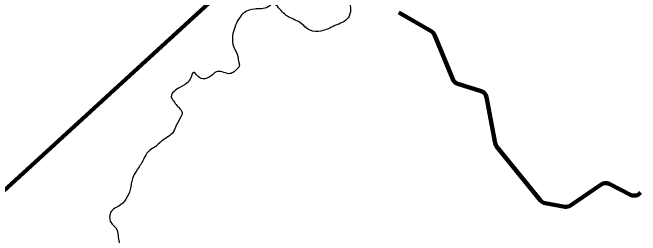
# Model space of a CAD drawing. Extents: x 553962 to 842807, y 8883888 to 9032388.
# Drawn here: x 708625 to 716710, y 8951050 to 8953927 of the extents above; entities that cross this region are included whole.
import ezdxf

# ---------------------------------------------------------------- set-up
doc = ezdxf.new("R2010")
doc.units = 0
doc.header["$LTSCALE"] = 200
for name, color, linetype, lineweight in [('24', 7, 'Continuous', 25), ('7', 7, 'Continuous', 90), ('9', 7, 'Continuous', 90)]:
    doc.layers.add(name, color=color, linetype=linetype, lineweight=lineweight)

msp = doc.modelspace()

# ---------------------------------------------------------------- linework, layer by layer
at = {"layer": '24'}
for points in [[(713059.3, 8954187.3), (712976.6, 8954138.8), (712976.6, 8953968.3), (712946.6, 8953858), (712776.2, 8953757.7), (712595.7, 8953687.5), (712455.4, 8953697.6), (712325.1, 8953797.8), (712164.7, 8953878.1), (712034.4, 8954008.5), (711995.3, 8954040.5), (711915.1, 8954000.4), (711738.7, 8953972.3), (711610.4, 8953928.2), (711538.3, 8953844), (711486.1, 8953735.7), (711458.1, 8953627.4), (711474.1, 8953478.9), (711526.2, 8953358.6), (711538.3, 8953282.4), (711546.3, 8953242.3), (711522.2, 8953206.2), (711466.1, 8953154), (711410, 8953138), (711325.8, 8953162.1), (711249.6, 8953162.1), (711181.4, 8953109.9), (711073.2, 8953069.8), (711001, 8953113.9), (710952.9, 8953154), (710928.8, 8953105.9), (710888.7, 8953033.7), (710780.5, 8952961.5), (710704.3, 8952909.3), (710668.2, 8952841.1), (710680.2, 8952813.1), (710764.5, 8952700.7)], [(710764.5, 8952700.7), (710808.6, 8952628.5), (710796.5, 8952588.4), (710732.4, 8952468.1), (710692.3, 8952383.8), (710547.9, 8952271.5), (710451.7, 8952187.3), (710375.5, 8952135.1), (710311.4, 8952030.8), (710235.2, 8951906.5), (710171.1, 8951786.1), (710139, 8951641.7), (710082.8, 8951517.4), (709994.7, 8951429.1), (709898.4, 8951365), (709874.4, 8951284.7), (709890.4, 8951220.5), (709970.6, 8951120.3), (709986.6, 8951028), (710018.7, 8950843.5), (710034.7, 8950558.7), (710082.8, 8950490.5), (710167.1, 8950382.2), (710187.1, 8950322), (710211.2, 8950177.6), (710203.1, 8950033.2), (710167.1, 8949864.7), (710094.9, 8949579.9), (710070.8, 8949411.4), (710042.8, 8949159.9), (710046.8, 8949099.7), (710030.7, 8948999.5), (709990.6, 8948903.2), (709934.5, 8948786.9), (709890.4, 8948690.6), (709890.4, 8948590.3), (709902.4, 8948498), (709846.3, 8948445.9), (709766.1, 8948413.8), (709685.9, 8948365.7), (709641.8, 8948313.5), (709629.8, 8948249.3), (709609.8, 8948080.9), (709577.7, 8947960.5), (709549.6, 8947820.1), (709525.6, 8947643.6), (709489.5, 8947483.2), (709449.4, 8947406.9), (709417.3, 8947330.7), (709393.2, 8947226.4), (709385.2, 8947106.1), (709357.2, 8947049.9), (709293, 8946997.8), (709236.9, 8946957.7), (709176.7, 8946925.6)]]:
    msp.add_spline(points, degree=3, dxfattribs=at)
at = {"layer": '7'}
for p, q in [((713597.1, 8953927), (714016.4, 8953686.6)), ((714059.1, 8953637.8), (714294.4, 8953065.2)), ((714356.9, 8953007.8), (714658, 8952913.2)), ((714726.3, 8952836.4), (714839.6, 8952239.2)), ((714860.2, 8952194.7), (715424, 8951502.1)), ((715809.4, 8951437.3), (716204.3, 8951708.5)), ((716306.2, 8951715.3), (716583.5, 8951574.5)), ((715483.8, 8951466.8), (715734.9, 8951421.3))]:
    msp.add_line(p, q, dxfattribs=at)
for centre, start, end in [((713966.6, 8953599.8), 22.33196, 60.16441), ((714386.9, 8953103.2), 202.33196, 252.55429), ((714628, 8952817.8), 10.73951, 72.55429), ((714937.8, 8952257.8), 190.73951, 219.14611), ((716260.9, 8951626.1), 63.07429, 124.48224), ((716628.7, 8951663.6), 243.07429, 324.61852), ((715501.6, 8951565.2), 219.14611, 259.72991), ((715752.7, 8951519.7), 259.72991, 304.48224)]:
    msp.add_arc(centre, 100, start, end, dxfattribs=at)
at = {"layer": '9'}
msp.add_lwpolyline([(705081.2, 8958366.8), (705509.2, 8948874.2), (720755.9, 8962863.6), (723053.6, 8963740.6)], dxfattribs=at)

doc.saveas('drawing.dxf')
